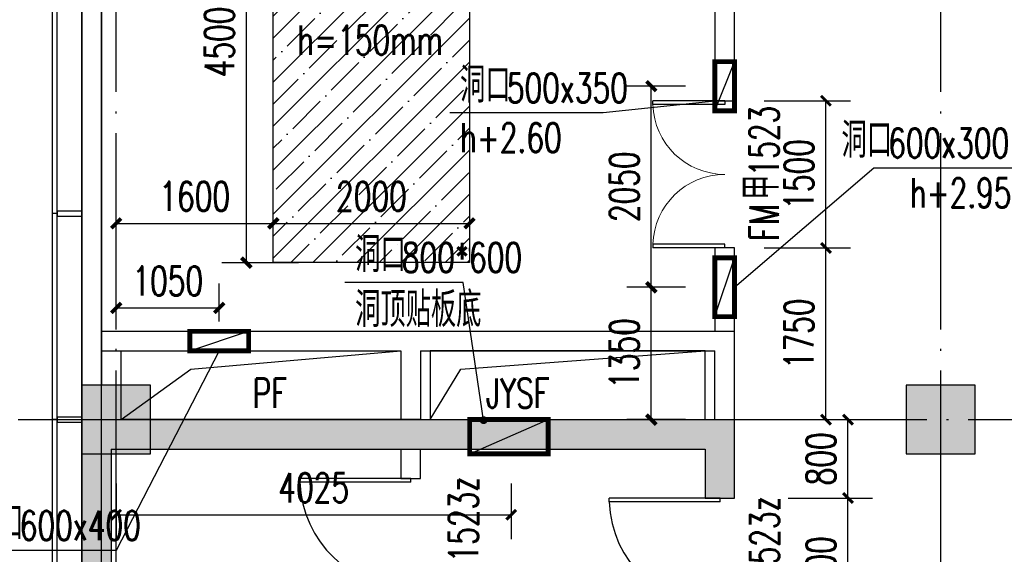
# Model space of a CAD drawing. Extents: x 797781 to 1255204, y 21234 to 1024248.
# Tile 510 of 656: x 895525 to 905556, y 577189 to 582639. Entities that reach past the tile are written whole.
import ezdxf

# ---------------------------------------------------------------- set-up
doc = ezdxf.new("R2010")
doc.units = 0
doc.header["$LTSCALE"] = 1000
doc.header["$MEASUREMENT"] = 0
doc.linetypes.add('230303生产综合楼-平面图_t8$0$DOTE', pattern=[2.42, 2, -0.2, 0.02, -0.2])
for name, color, linetype in [('230303生产综合楼-平面图_t8$0$3T_WOOD', 21, 'Continuous'), ('230303生产综合楼-平面图_t8$0$COLUMN', 40, 'Continuous'), ('230303生产综合楼-平面图_t8$0$CURTWALL', 4, 'Continuous'), ('230303生产综合楼-平面图_t8$0$DIM_LEAD', 3, 'Continuous'), ('230303生产综合楼-平面图_t8$0$DOOR_FIRE', 4, 'Continuous'), ('230303生产综合楼-平面图_t8$0$DOOR_FIRE_TEXT', 7, 'Continuous'), ('230303生产综合楼-平面图_t8$0$DOTE', 1, '230303生产综合楼-平面图_t8$0$DOTE'), ('230303生产综合楼-平面图_t8$0$PUB_DIM', 3, 'Continuous'), ('230303生产综合楼-平面图_t8$0$PUB_HATCH', 8, 'Continuous'), ('230303生产综合楼-平面图_t8$0$PUB_TEXT', 7, 'Continuous'), ('230303生产综合楼-平面图_t8$0$STAIR', 2, 'Continuous'), ('230303生产综合楼-平面图_t8$0$WALL', 40, 'Continuous'), ('230303生产综合楼-平面图_t8$0$条件', 7, 'Continuous'), ('230303生产综合楼-平面图_t8$0$板洞', 6, 'Continuous'), ('230303生产综合楼-平面图_t8$0$水管', 4, 'Continuous'), ('A-暖通提建筑洞口', 1, 'Continuous'), ('DIM_LEAD', 3, 'Continuous'), ('DUCT-新风设备标注', 3, 'Continuous'), ('PUB_DIM', 3, 'Continuous'), ('PUB_HATCH', 8, 'Continuous'), ('PUB_TEXT', 7, 'Continuous')]:
    doc.layers.add(name, color=color, linetype=linetype)
doc.styles.add('230303生产综合楼-平面图_t8$0$_TCH_DIM', font='SIMPLEX', dxfattribs={"bigfont": 'GBCBIG'})
doc.styles.add('230303生产综合楼-平面图_T8$0$_TCH_DIM_T3', font='SIMPLEX', dxfattribs={"width": 0.705882, "bigfont": 'GBCBIG'})
doc.styles.add('230303生产综合楼-平面图_t8$0$_TCH_WINDOW', font='SIMPLEX', dxfattribs={"height": 3.5, "bigfont": 'GBCBIG'})
doc.styles.add('_TCH_DIM', font='SIMPLEX', dxfattribs={"bigfont": 'GBCBIG'})
doc.styles.add('_TCH_DIM_T3', font='SIMPLEX', dxfattribs={"width": 0.705882, "bigfont": 'GBCBIG'})
doc.dimstyles.new('230303生产综合楼-平面图_T8$0$_TCH_ARCH&&100', dxfattribs={"dimtxt": 297.5, "dimasz": 100, "dimexe": 250, "dimexo": 300, "dimgap": 126.25, "dimtad": 1, "dimdec": 0, "dimzin": 0, "dimdsep": 46, "dimtxsty": '230303生产综合楼-平面图_T8$0$_TCH_DIM_T3', "dimblk": '230303生产综合楼-平面图_t8$0$_ArchTick', "dimcen": 0.09, "dimclrt": 7, "dimazin": 2, "dimtfac": 1, "dimtdec": 0, "dimtix": 1, "dimtmove": 2, "dimatfit": 3, "dimfxl": 1, "dimtolj": 1, "dimtzin": 0, "dimarcsym": 0})
doc.dimstyles.new('_TCH_ARCH&&100', dxfattribs={"dimtxt": 297.5, "dimasz": 100, "dimexe": 250, "dimexo": 300, "dimgap": 126.25, "dimtad": 1, "dimdec": 0, "dimzin": 0, "dimdsep": 46, "dimtxsty": '_TCH_DIM_T3', "dimblk": 'ARCHTICK', "dimcen": 0.09, "dimclrt": 7, "dimazin": 2, "dimtfac": 1, "dimtdec": 0, "dimtix": 1, "dimtmove": 2, "dimatfit": 3, "dimfxl": 1, "dimtolj": 1, "dimtzin": 0, "dimarcsym": 0})

# ---------------------------------------------------------------- blocks, each defined once
blk = doc.blocks.new('_ArchTick')
at = {"color": 0, "linetype": 'ByBlock', "const_width": 0.4}
blk.add_lwpolyline([(-0.5, -0.5), (0.5, 0.5)], dxfattribs=at)
blk = doc.blocks.new('*D6589')
at = {"layer": 'Defpoints', "color": 0, "transparency": 16777216}
for p in [(659159, 570018), (658109, 569580), (659159, 569580)]:
    blk.add_point(p, dxfattribs=at)
at = {"layer": 'PUB_DIM', "color": 0, "lineweight": -2, "transparency": 16777216}
for p, q in [((658109, 569880), (658109, 570268)), ((659159, 569880), (659159, 570268)), ((658109, 570018), (659159, 570018))]:
    blk.add_line(p, q, dxfattribs=at)
at = {"layer": 'PUB_DIM', "color": 0, "lineweight": -2, "transparency": 16777216, "xscale": 100, "yscale": 100, "zscale": 100, "rotation": 180}
blk.add_blockref('_ArchTick', (658109, 570018), dxfattribs=at)
at = {"layer": 'PUB_DIM', "color": 0, "lineweight": -2, "transparency": 16777216, "xscale": 100, "yscale": 100, "zscale": 100}
blk.add_blockref('_ArchTick', (659159, 570018), dxfattribs=at)
at = {"layer": 'PUB_DIM', "color": 7, "transparency": 16777216, "insert": (658634, 570293), "char_height": 297.5, "attachment_point": 5, "style": '_TCH_DIM_T3'}
blk.add_mtext('\\A1;1050', dxfattribs=at)
blk = doc.blocks.new('*D6592')
at = {"layer": 'Defpoints', "color": 0, "transparency": 16777216}
for p in [(663561, 570229), (664209, 570229), (664209, 568880)]:
    blk.add_point(p, dxfattribs=at)
at = {"layer": 'PUB_DIM', "color": 0, "lineweight": -2, "transparency": 16777216}
for p, q in [((663909, 570229), (663311, 570229)), ((663561, 568880), (663561, 570229)), ((663909, 568880), (663311, 568880))]:
    blk.add_line(p, q, dxfattribs=at)
at = {"layer": 'PUB_DIM', "color": 0, "lineweight": -2, "transparency": 16777216, "xscale": 100, "yscale": 100, "zscale": 100}
for p, rotation in [((663561, 570229), 90), ((663561, 568880), 270)]:
    blk.add_blockref('_ArchTick', p, dxfattribs=dict(at, rotation=rotation))
at = {"layer": 'PUB_DIM', "color": 7, "transparency": 16777216, "insert": (663286, 569554), "char_height": 297.5, "attachment_point": 5, "rotation": 90, "style": '_TCH_DIM_T3'}
blk.add_mtext('\\A1;1350', dxfattribs=at)
blk = doc.blocks.new('*D6593')
at = {"layer": 'Defpoints', "color": 0, "transparency": 16777216}
for p in [(663561, 572279), (664209, 572279), (664209, 570229)]:
    blk.add_point(p, dxfattribs=at)
at = {"layer": 'PUB_DIM', "color": 0, "lineweight": -2, "transparency": 16777216}
for p, q in [((663909, 572279), (663311, 572279)), ((663561, 570229), (663561, 572279)), ((663909, 570229), (663311, 570229))]:
    blk.add_line(p, q, dxfattribs=at)
at = {"layer": 'PUB_DIM', "color": 0, "lineweight": -2, "transparency": 16777216, "xscale": 100, "yscale": 100, "zscale": 100}
for p, rotation in [((663561, 572279), 90), ((663561, 570229), 270)]:
    blk.add_blockref('_ArchTick', p, dxfattribs=dict(at, rotation=rotation))
at = {"layer": 'PUB_DIM', "color": 7, "transparency": 16777216, "insert": (663286, 571254), "char_height": 297.5, "attachment_point": 5, "rotation": 90, "style": '_TCH_DIM_T3'}
blk.add_mtext('\\A1;2050', dxfattribs=at)
blk = doc.blocks.new('230303生产综合楼-平面图_t8$0$6WLGJ')
at = {"layer": '230303生产综合楼-平面图_t8$0$3T_WOOD'}
for points in [[(1012941, 380487), (1012891, 380487)], [(1012941, 378387), (1012891, 378387)], [(1012941, 378387), (1012891, 378387)]]:
    blk.add_lwpolyline(points, dxfattribs=at)
for points in [[(1012941, 380512), (1012941, 380462), (1013191, 380462), (1013191, 380512)], [(1012941, 378412), (1012941, 378362), (1013191, 378362), (1013191, 378412)]]:
    blk.add_lwpolyline(points, close=True, dxfattribs=at)
blk = doc.blocks.new('230303生产综合楼-平面图_t8$0$$DorLib2D$00000225')
at = {"color": 0}
for p, q in [((0.475, -0.0014), (0.475, 0.7521)), ((0.475, 0.7521), (0.5, 0.7521)), ((0.5, -0.0014), (0.5, 0.7521)), ((-0.5, 0), (-0.5, 0.252)), ((-0.475, 0.252), (-0.5, 0.252)), ((-0.475, 0), (-0.475, 0.252)), ((-0.475, 0), (-0.5, 0)), ((0.475, -0.0014), (0.5, -0.0014))]:
    blk.add_line(p, q, dxfattribs=at)
for centre, radius, start, end in [((0.5046, -0.0019), 0.7546, 92.24927, 179.72377), ((-0.5008, 0.0026), 0.2508, 359.78987, 84.09744)]:
    blk.add_arc(centre, radius, start, end, dxfattribs=at)
blk = doc.blocks.new('230303生产综合楼-平面图_t8$0$_ArchTick')
at = {"color": 0, "linetype": 'ByBlock', "const_width": 0.3}
blk.add_lwpolyline([(-0.5, -0.5), (0.5, 0.5)], dxfattribs=at)
blk = doc.blocks.new('*D6264')
at = {"layer": '230303生产综合楼-平面图_t8$0$PUB_DIM', "color": 0, "lineweight": -2, "transparency": 16777216}
for p, q in [((729893, 280068), (730754, 280068)), ((730504, 278568), (730504, 280068)), ((729893, 278568), (730754, 278568))]:
    blk.add_line(p, q, dxfattribs=at)
at = {"layer": 'Defpoints', "color": 0, "transparency": 16777216}
for p in [(729593, 280068), (730504, 280068), (729593, 278568)]:
    blk.add_point(p, dxfattribs=at)
at = {"layer": '230303生产综合楼-平面图_t8$0$PUB_DIM', "color": 0, "lineweight": -2, "transparency": 16777216, "xscale": 100, "yscale": 100, "zscale": 100}
for p, rotation in [((730504, 280068), 90), ((730504, 278568), 270)]:
    blk.add_blockref('230303生产综合楼-平面图_t8$0$_ArchTick', p, dxfattribs=dict(at, rotation=rotation))
at = {"layer": '230303生产综合楼-平面图_t8$0$PUB_DIM', "color": 7, "transparency": 16777216, "insert": (730229, 279318), "char_height": 297.5, "attachment_point": 5, "rotation": 90, "style": '230303生产综合楼-平面图_T8$0$_TCH_DIM_T3'}
blk.add_mtext('\\A1;1500', dxfattribs=at)
blk = doc.blocks.new('*D6265')
at = {"layer": '230303生产综合楼-平面图_t8$0$PUB_DIM', "color": 0, "lineweight": -2, "transparency": 16777216}
for p, q in [((729893, 280868), (730754, 280868)), ((730504, 280068), (730504, 280868)), ((729893, 280068), (730754, 280068))]:
    blk.add_line(p, q, dxfattribs=at)
at = {"layer": 'Defpoints', "color": 0, "transparency": 16777216}
for p in [(729593, 280868), (730504, 280868), (729593, 280068)]:
    blk.add_point(p, dxfattribs=at)
at = {"layer": '230303生产综合楼-平面图_t8$0$PUB_DIM', "color": 0, "lineweight": -2, "transparency": 16777216, "xscale": 100, "yscale": 100, "zscale": 100}
for p, rotation in [((730504, 280868), 90), ((730504, 280068), 270)]:
    blk.add_blockref('230303生产综合楼-平面图_t8$0$_ArchTick', p, dxfattribs=dict(at, rotation=rotation))
at = {"layer": '230303生产综合楼-平面图_t8$0$PUB_DIM', "color": 7, "transparency": 16777216, "insert": (730229, 280468), "char_height": 297.5, "attachment_point": 5, "rotation": 90, "style": '230303生产综合楼-平面图_T8$0$_TCH_DIM_T3'}
blk.add_mtext('\\A1;800', dxfattribs=at)
blk = doc.blocks.new('*D6268')
at = {"layer": '230303生产综合楼-平面图_t8$0$PUB_DIM', "color": 0, "lineweight": -2, "transparency": 16777216}
for p, q in [((723048, 280218), (723048, 279648)), ((727073, 280218), (727073, 279648)), ((723048, 279898), (727073, 279898))]:
    blk.add_line(p, q, dxfattribs=at)
at = {"layer": 'Defpoints', "color": 0, "transparency": 16777216}
for p in [(723048, 280518), (727073, 280518), (727073, 279898)]:
    blk.add_point(p, dxfattribs=at)
at = {"layer": '230303生产综合楼-平面图_t8$0$PUB_DIM', "color": 0, "lineweight": -2, "transparency": 16777216, "xscale": 100, "yscale": 100, "zscale": 100}
for p, rotation in [((723048, 279898), 179.9996563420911), ((727073, 279898), 359.9996563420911)]:
    blk.add_blockref('230303生产综合楼-平面图_t8$0$_ArchTick', p, dxfattribs=dict(at, rotation=rotation))
at = {"layer": '230303生产综合楼-平面图_t8$0$PUB_DIM', "color": 7, "transparency": 16777216, "insert": (725061, 280173), "char_height": 297.5, "attachment_point": 5, "rotation": 359.9997, "style": '230303生产综合楼-平面图_T8$0$_TCH_DIM_T3'}
blk.add_mtext('\\A1;4025', dxfattribs=at)
blk = doc.blocks.new('*D2988')
at = {"layer": 'Defpoints', "color": 0, "transparency": 16777216}
for p in [(897835, 584662), (898667, 584662), (898667, 580162)]:
    blk.add_point(p, dxfattribs=at)
at = {"layer": 'PUB_DIM', "color": 0, "lineweight": -2, "transparency": 16777216}
for p, q in [((898367, 584662), (897585, 584662)), ((897835, 580162), (897835, 584662)), ((898367, 580162), (897585, 580162))]:
    blk.add_line(p, q, dxfattribs=at)
at = {"layer": 'PUB_DIM', "color": 0, "lineweight": -2, "transparency": 16777216, "xscale": 100, "yscale": 100, "zscale": 100}
for p, rotation in [((897835, 584662), 90), ((897835, 580162), 270)]:
    blk.add_blockref('_ArchTick', p, dxfattribs=dict(at, rotation=rotation))
at = {"layer": 'PUB_DIM', "color": 7, "transparency": 16777216, "insert": (897560, 582412), "char_height": 297.5, "attachment_point": 5, "rotation": 90, "style": '_TCH_DIM_T3'}
blk.add_mtext('\\A1;4500', dxfattribs=at)
blk = doc.blocks.new('*D2990')
at = {"layer": 'Defpoints', "color": 0, "transparency": 16777216}
for p in [(896508, 580580), (898108, 580580), (898108, 580563)]:
    blk.add_point(p, dxfattribs=at)
at = {"layer": 'PUB_DIM', "color": 0, "lineweight": -2, "transparency": 16777216}
for p, q in [((896508, 580563), (898108, 580563)), ((896508, 580280), (896508, 580313)), ((898108, 580280), (898108, 580313))]:
    blk.add_line(p, q, dxfattribs=at)
at = {"layer": 'PUB_DIM', "color": 0, "lineweight": -2, "transparency": 16777216, "xscale": 100, "yscale": 100, "zscale": 100, "rotation": 180}
blk.add_blockref('_ArchTick', (896508, 580563), dxfattribs=at)
at = {"layer": 'PUB_DIM', "color": 0, "lineweight": -2, "transparency": 16777216, "xscale": 100, "yscale": 100, "zscale": 100}
blk.add_blockref('_ArchTick', (898108, 580563), dxfattribs=at)
at = {"layer": 'PUB_DIM', "color": 7, "transparency": 16777216, "insert": (897308, 580838), "char_height": 297.5, "attachment_point": 5, "style": '_TCH_DIM_T3'}
blk.add_mtext('\\A1;1600', dxfattribs=at)
blk = doc.blocks.new('*D2991')
at = {"layer": 'Defpoints', "color": 0, "transparency": 16777216}
for p in [(898108, 580580), (900108, 580580), (900108, 580563)]:
    blk.add_point(p, dxfattribs=at)
at = {"layer": 'PUB_DIM', "color": 0, "lineweight": -2, "transparency": 16777216}
for p, q in [((898108, 580563), (900108, 580563)), ((898108, 580280), (898108, 580313)), ((900108, 580280), (900108, 580313))]:
    blk.add_line(p, q, dxfattribs=at)
at = {"layer": 'PUB_DIM', "color": 0, "lineweight": -2, "transparency": 16777216, "xscale": 100, "yscale": 100, "zscale": 100, "rotation": 180}
blk.add_blockref('_ArchTick', (898108, 580563), dxfattribs=at)
at = {"layer": 'PUB_DIM', "color": 0, "lineweight": -2, "transparency": 16777216, "xscale": 100, "yscale": 100, "zscale": 100}
blk.add_blockref('_ArchTick', (900108, 580563), dxfattribs=at)
at = {"layer": 'PUB_DIM', "color": 7, "transparency": 16777216, "insert": (899108, 580838), "char_height": 297.5, "attachment_point": 5, "style": '_TCH_DIM_T3'}
blk.add_mtext('\\A1;2000', dxfattribs=at)
blk = doc.blocks.new('*D5113')
at = {"layer": '230303生产综合楼-平面图_t8$0$PUB_DIM', "color": 0, "lineweight": -2, "transparency": 16777216}
for p, q in [((903108, 581812), (903989, 581812)), ((903739, 580312), (903739, 581812)), ((903108, 580312), (903989, 580312))]:
    blk.add_line(p, q, dxfattribs=at)
at = {"layer": 'Defpoints', "color": 0, "transparency": 16777216}
for p in [(902808, 581812), (903739, 581812), (902808, 580312)]:
    blk.add_point(p, dxfattribs=at)
at = {"layer": '230303生产综合楼-平面图_t8$0$PUB_DIM', "color": 0, "lineweight": -2, "transparency": 16777216, "xscale": 100, "yscale": 100, "zscale": 100}
for p, rotation in [((903739, 581812), 90), ((903739, 580312), 270)]:
    blk.add_blockref('230303生产综合楼-平面图_t8$0$_ArchTick', p, dxfattribs=dict(at, rotation=rotation))
at = {"layer": '230303生产综合楼-平面图_t8$0$PUB_DIM', "color": 7, "transparency": 16777216, "insert": (903464, 581062), "char_height": 297.5, "attachment_point": 5, "rotation": 90, "style": '230303生产综合楼-平面图_T8$0$_TCH_DIM_T3'}
blk.add_mtext('\\A1;1500', dxfattribs=at)
blk = doc.blocks.new('*D5114')
at = {"layer": '230303生产综合楼-平面图_t8$0$PUB_DIM', "color": 0, "lineweight": -2, "transparency": 16777216}
for p, q in [((903108, 580312), (903989, 580312)), ((903739, 578562), (903739, 580312)), ((903108, 578562), (903989, 578562))]:
    blk.add_line(p, q, dxfattribs=at)
at = {"layer": 'Defpoints', "color": 0, "transparency": 16777216}
for p in [(902808, 580312), (903739, 580312), (902808, 578562)]:
    blk.add_point(p, dxfattribs=at)
at = {"layer": '230303生产综合楼-平面图_t8$0$PUB_DIM', "color": 0, "lineweight": -2, "transparency": 16777216, "xscale": 100, "yscale": 100, "zscale": 100}
for p, rotation in [((903739, 580312), 90), ((903739, 578562), 270)]:
    blk.add_blockref('230303生产综合楼-平面图_t8$0$_ArchTick', p, dxfattribs=dict(at, rotation=rotation))
at = {"layer": '230303生产综合楼-平面图_t8$0$PUB_DIM', "color": 7, "transparency": 16777216, "insert": (903464, 579437), "char_height": 297.5, "attachment_point": 5, "rotation": 90, "style": '230303生产综合楼-平面图_T8$0$_TCH_DIM_T3'}
blk.add_mtext('\\A1;1750', dxfattribs=at)
blk = doc.blocks.new('230303生产综合楼-平面图_t8$0$$DorLib2D$00000002')
for p, q in [((-0.5, 0), (-0.5, 0.4875)), ((-0.475, 0.4875), (-0.5, 0.4875)), ((-0.475, 0), (-0.475, 0.4875)), ((0.475, 0), (0.475, 0.4875)), ((0.475, 0.4875), (0.5, 0.4875)), ((0.5, 0), (0.5, 0.4875)), ((-0.5, 0), (-0.475, 0)), ((0.5, 0), (0.475, 0))]:
    blk.add_line(p, q)
at = {"lineweight": 13}
for centre, start, end in [((-0.4875, 0), 0, 88.53072), ((0.4875, 0), 91.46928, 180)]:
    blk.add_arc(centre, 0.4875, start, end, dxfattribs=at)
blk = doc.blocks.new('_FZH')
blk.add_lwpolyline([(-0.5, -0.5), (0.5, -0.5), (0.5, 0.5), (-0.5, 0.5)], close=True)
at = {"layer": 'PUB_HATCH'}
blk.add_solid([(-0.5, -0.5), (0.5, -0.5), (-0.5, 0.5), (0.5, 0.5)], dxfattribs=at)
blk = doc.blocks.new('6-9FND69')
at = {"layer": 'A-暖通提建筑洞口', "const_width": 50}
for points in [[(664409, 572528.7), (664409, 572028.7), (664209, 572028.7), (664209, 572528.7)], [(664409, 570529.2), (664409, 569929.2), (664209, 569929.2), (664209, 570529.2)], [(658858.6, 569779.7), (659458.6, 569779.7), (659458.6, 569579.7), (658858.6, 569579.7)]]:
    blk.add_lwpolyline(points, close=True, dxfattribs=at)
at = {"layer": 'A-暖通提建筑洞口'}
for points in [[(664209, 572028.7), (664409, 572528.7)], [(664209, 569929.2), (664409, 570529.2)], [(658858.6, 569579.7), (659458.6, 569779.7)]]:
    blk.add_lwpolyline(points, dxfattribs=at)
at = {"layer": 'DIM_LEAD'}
for p, q in [((664209, 572127.4), (663071.2, 572007.4)), ((663071.2, 572007.4), (661507.8, 572007.4)), ((664409, 570229.2), (665826.3, 571445.1)), ((664409, 570229.2), (665826.3, 571445.1)), ((665826.3, 571445.1), (667389.8, 571445.1)), ((659158.6, 569579.7), (658109, 567546)), ((658109, 567546), (656545.6, 567546))]:
    blk.add_line(p, q, dxfattribs=at)
at = {"layer": 'PUB_TEXT', "style": '_TCH_DIM'}
for p in [(661612.8, 572112.4), (665498.2, 571550.1), (656650.6, 567651)]:
    blk.add_text('洞口', height=357.45, dxfattribs=at).set_placement(p)
at = {"layer": 'PUB_TEXT', "style": '_TCH_DIM', "width": 0.705882}
for s, p in [('500x350', (662089.4, 572112.4)), ('h+2.60', (661612.8, 571604.9)), ('600x300', (665974.8, 571550.1)), ('h+2.95', (666194.8, 571042.6)), ('600x400', (657127.2, 567651))]:
    blk.add_text(s, height=297.5, dxfattribs=at).set_placement(p)
at = {"layer": 'PUB_DIM'}
for p1, p2, distance, picture, middle in [((664208.9944, 570229.1658), (664208.9944, 572278.7498), 647.5262, '*D6593', (663286.4682, 571253.9578)), ((658109, 569579.7), (659158.6, 569579.7), 438, '*D6589', (658633.8, 570292.7)), ((664208.9944, 568879.661), (664208.9944, 570229.1658), 647.5262, '*D6592', (663286.4682, 569554.4134))]:
    dim = blk.add_aligned_dim(p1=p1, p2=p2, distance=distance, dimstyle='_TCH_ARCH&&100', dxfattribs=at)
    dim.commit()
    dim.dimension.update_dxf_attribs({"geometry": picture, "text_midpoint": middle})
blk = doc.blocks.new('230303生产综合楼-平面图_t8$0$HXT-2')
at = {"layer": '230303生产综合楼-平面图_t8$0$PUB_HATCH'}
for points in [[(722698.3, 280867.9), (722998.3, 280567.9), (726048.3, 280567.9), (726048.3, 280867.9)], [(722998.3, 280567.9), (722698.3, 280867.9), (722698.3, 278767.9), (722998.3, 278767.9)], [(726048.3, 280867.9), (726048.3, 280567.9), (729048.3, 280567.9), (729348.3, 280867.9)], [(729048.3, 280567.9), (729048.3, 280067.9), (729348.3, 280067.9), (729348.3, 280867.9)]]:
    blk.add_hatch(color=256, dxfattribs=at).paths.add_polyline_path(points)
at = {"layer": '230303生产综合楼-平面图_t8$0$DIM_LEAD'}
for p, q in [((726583.3, 282267.1), (725378, 282267.1)), ((726792, 280862), (726583.3, 282267.1))]:
    blk.add_line(p, q, dxfattribs=at)
at = {"layer": '230303生产综合楼-平面图_t8$0$DIM_LEAD', "const_width": 40}
blk.add_lwpolyline([(726795, 280842.2, 1), (726789.1, 280881.7, 1)], format="xyb", close=True, dxfattribs=at)
at = {"layer": '230303生产综合楼-平面图_t8$0$STAIR'}
blk.add_line((723048.3, 272817.9), (723048.3, 280517.9), dxfattribs=at)
at = {"layer": '230303生产综合楼-平面图_t8$0$WALL'}
for p, q in [((722898.3, 281767.9), (726048.3, 281767.9)), ((722898.3, 281767.9), (722898.3, 281567.9)), ((726048.3, 281767.9), (729348.3, 281767.9)), ((729348.3, 280867.9), (729348.3, 281767.9)), ((722898.3, 281567.9), (725948.3, 281567.9)), ((725948.3, 281567.9), (725948.3, 280867.9)), ((726148.3, 281567.9), (726148.3, 280867.9)), ((726148.3, 281567.9), (729148.3, 281567.9)), ((729148.3, 280867.9), (729148.3, 281567.9)), ((722698.3, 280867.9), (726048.3, 280867.9)), ((722698.3, 280867.9), (722698.3, 278767.9)), ((726148.3, 280867.9), (725948.3, 280867.9)), ((726048.3, 280867.9), (729348.3, 280867.9)), ((729348.3, 280067.9), (729348.3, 280867.9)), ((722998.3, 280567.9), (726048.3, 280567.9)), ((722998.3, 280567.9), (722998.3, 278767.9)), ((725948.3, 280567.9), (725948.3, 280267.9)), ((726048.3, 280567.9), (729048.3, 280567.9)), ((726148.3, 280267.9), (726148.3, 280567.9)), ((729048.3, 280567.9), (729048.3, 280067.9)), ((725948.3, 280267.9), (726148.3, 280267.9)), ((729048.3, 280067.9), (729348.3, 280067.9))]:
    blk.add_line(p, q, dxfattribs=at)
at = {"layer": '230303生产综合楼-平面图_t8$0$条件', "color": 1, "const_width": 50, "elevation": 3050}
blk.add_lwpolyline([(726650, 280517.9), (726650, 280867.9), (727450, 280867.9), (727450, 280517.9), (726650, 280517.9)], dxfattribs=at)
at = {"layer": '230303生产综合楼-平面图_t8$0$条件', "color": 1, "elevation": 3050}
blk.add_lwpolyline([(726650, 280517.9), (727450, 280867.9)], dxfattribs=at)
at = {"layer": '230303生产综合楼-平面图_t8$0$板洞'}
for points in [[(723098.3, 280867.9), (723810.6, 281380.6), (725948.3, 281567.9)], [(726248.3, 280867.9), (726560.6, 281380.6), (729048.3, 281567.9)]]:
    blk.add_lwpolyline(points, dxfattribs=at)
for points in [[(723098.3, 281567.9), (725948.3, 281567.9), (725948.3, 280867.9), (723098.3, 280867.9)], [(726248.3, 280867.9), (729048.3, 280867.9), (729048.3, 281567.9), (726248.3, 281567.9)]]:
    blk.add_lwpolyline(points, close=True, dxfattribs=at)
at = {"layer": '230303生产综合楼-平面图_t8$0$DOOR_FIRE', "xscale": -1500, "yscale": -1500}
for p, zscale, rotation in [((726048.3, 279517.9), 200, 269.9999999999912), ((729198.3, 279317.9), 300, 270.0000000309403)]:
    blk.add_blockref('230303生产综合楼-平面图_t8$0$$DorLib2D$00000225', p, dxfattribs=dict(at, zscale=zscale, rotation=rotation))
at = {"layer": '230303生产综合楼-平面图_t8$0$DOOR_FIRE_TEXT', "style": '230303生产综合楼-平面图_t8$0$_TCH_WINDOW', "width": 0.705882}
for p in [(726735.8, 279412), (729803.2, 279212)]:
    blk.add_text('1523z', height=297.5, rotation=90, dxfattribs=at).set_placement(p)
at = {"layer": '230303生产综合楼-平面图_t8$0$DOOR_FIRE_TEXT', "style": '230303生产综合楼-平面图_t8$0$_TCH_WINDOW'}
blk.add_text('乙', height=357.4, rotation=90, dxfattribs=at).set_placement((726735.8, 279173.7))
at = {"layer": '230303生产综合楼-平面图_t8$0$PUB_TEXT', "style": '230303生产综合楼-平面图_t8$0$_TCH_DIM'}
for s, p in [('洞口', (725483, 282372.1)), ('洞顶贴板底', (725483, 281812.1))]:
    blk.add_text(s, height=357.45, dxfattribs=at).set_placement(p)
at = {"layer": '230303生产综合楼-平面图_t8$0$PUB_TEXT', "style": '230303生产综合楼-平面图_t8$0$_TCH_DIM', "width": 0.705882}
for s, p in [('800*600', (725959.6, 282372.1)), ('PF', (724439.8, 280988.9)), ('JYSF', (726816.6, 280988.9))]:
    blk.add_text(s, height=297.5, dxfattribs=at).set_placement(p)
at = {"layer": '230303生产综合楼-平面图_t8$0$PUB_DIM'}
for p1, p2, distance, picture, middle in [((729593.1, 280067.9), (729593.1, 280867.9), -911.3, '*D6265', (730229.4, 280467.9)), ((723048.3, 280517.9), (727073, 280517.9), -619.5, '*D6268', (725060.7, 280173.3)), ((729593.1, 278567.9), (729593.1, 280067.9), -911.3, '*D6264', (730229.4, 279317.9))]:
    dim = blk.add_aligned_dim(p1=p1, p2=p2, distance=distance, dimstyle='230303生产综合楼-平面图_T8$0$_TCH_ARCH&&100', dxfattribs=at)
    dim.commit()
    dim.dimension.update_dxf_attribs({"geometry": picture, "text_midpoint": middle})

msp = doc.modelspace()

# ---------------------------------------------------------------- hatches: boundary and pattern name
at = {"layer": 'PUB_HATCH'}
h = msp.add_hatch(dxfattribs=at)
h.set_pattern_fill('ANSI35', color=256, scale=100)
h.set_pattern_definition([(45, (0, 0), (-224.5064, 224.5064), []), (45, (224.5, 0), (-224.5064, 224.5064), [396.875, -79.375, 0, -79.375])])
h.paths.add_polyline_path([(898108, 584662.2), (900108, 584662.2), (900108, 580162.2), (898108, 580162.2)])

# ---------------------------------------------------------------- linework, layer by layer
at = {"layer": '230303生产综合楼-平面图_t8$0$CURTWALL'}
for points in [[(895858, 590262.2), (963708, 590262.2), (989558, 587582.3), (989558, 566862.2), (895858, 566862.2)], [(895908, 590212.2), (963705.4, 590212.2), (989508, 587537.2), (989508, 566912.2), (895908, 566912.2)], [(896158, 589962.2), (963692.5, 589962.2), (989258, 587311.8), (989258, 567162.2), (896158, 567162.2)]]:
    msp.add_lwpolyline(points, close=True, dxfattribs=at)
at = {"layer": '230303生产综合楼-平面图_t8$0$DOTE'}
for p, q in [((896508, 564962.2), (896508, 592962.2)), ((904908, 564962.2), (904908, 592962.2)), ((895508, 578562.2), (989908, 578562.2))]:
    msp.add_line(p, q, dxfattribs=at)
at = {"layer": '230303生产综合楼-平面图_t8$0$PUB_HATCH', "color": 8}
msp.add_lwpolyline([(896358, 576462.2), (896358, 589762.2), (963682.2, 589762.2), (989058, 587131.4), (989058, 567362.2), (896358, 567362.2), (896358, 573462.2)], dxfattribs=at)
at = {"layer": '230303生产综合楼-平面图_t8$0$WALL'}
for p, q in [((896158, 586612.2), (896158, 578912.2)), ((896358, 586612.2), (896358, 578912.2)), ((902808, 581812.2), (902808, 583862.2)), ((902608, 583762.2), (902608, 581812.2)), ((902608, 581812.2), (902808, 581812.2)), ((902808, 580312.2), (902608, 580312.2)), ((902608, 580312.2), (902608, 579462.2)), ((902808, 579462.2), (902808, 580312.2)), ((902608, 579462.2), (902808, 579462.2)), ((896508, 578562.2), (896508, 578562.2)), ((896508, 578387.2), (896508, 578387.2)), ((896508, 578212.2), (896508, 578212.2))]:
    msp.add_line(p, q, dxfattribs=at)
at = {"layer": 'DUCT-新风设备标注'}
msp.add_lwpolyline([(898108, 584662.2), (900108, 584662.2), (900108, 580162.2), (898108, 580162.2)], close=True, dxfattribs=at)

# ---------------------------------------------------------------- block references
for name, p in [('230303生产综合楼-平面图_t8$0$6WLGJ', (-117033.3, 200175.3)), ('6-9FND69', (238399, 9682.5))]:
    msp.add_blockref(name, p)
at = {"layer": '230303生产综合楼-平面图_t8$0$COLUMN', "xscale": 700, "yscale": 700, "zscale": 700}
for p in [(896508, 578562.2), (904908, 578562.2)]:
    msp.add_blockref('_FZH', p, dxfattribs=at)
at = {"layer": '230303生产综合楼-平面图_t8$0$DOOR_FIRE', "xscale": 1500, "yscale": 1500, "zscale": 200, "rotation": 89.9999999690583}
msp.add_blockref('230303生产综合楼-平面图_t8$0$$DorLib2D$00000002', (902708, 581062.2), dxfattribs=at)
at = {"layer": '230303生产综合楼-平面图_t8$0$水管'}
msp.add_blockref('230303生产综合楼-平面图_t8$0$HXT-2', (173459.7, 297694.3), dxfattribs=at)

# ---------------------------------------------------------------- texts
at = {"layer": '230303生产综合楼-平面图_t8$0$DOOR_FIRE_TEXT', "style": '230303生产综合楼-平面图_t8$0$_TCH_WINDOW', "width": 0.705882}
for s, p in [('1523', (903258, 581041.3)), ('FM', (903258, 580383))]:
    msp.add_text(s, height=297.5, rotation=90, dxfattribs=at).set_placement(p)
at = {"layer": '230303生产综合楼-平面图_t8$0$DOOR_FIRE_TEXT', "style": '230303生产综合楼-平面图_t8$0$_TCH_WINDOW'}
msp.add_text('甲', height=357.4, rotation=90, dxfattribs=at).set_placement((903258, 580803))
at = {"layer": '230303生产综合楼-平面图_t8$0$PUB_TEXT', "style": '230303生产综合楼-平面图_t8$0$_TCH_DIM', "width": 0.705882}
msp.add_text('h=150mm', height=297.5, dxfattribs=at).set_placement((898354.3, 582282.2))

# ---------------------------------------------------------------- dimensions: what is measured, and where the dimension line sits
at = {"layer": '230303生产综合楼-平面图_t8$0$PUB_DIM'}
for p1, p2, picture, middle in [((902808, 580312.2), (902808, 581812.2), '*D5113', (903464.4, 581062.2)), ((902808, 578562.2), (902808, 580312.2), '*D5114', (903464.4, 579437.2))]:
    dim = msp.add_aligned_dim(p1=p1, p2=p2, distance=-931.4, dimstyle='230303生产综合楼-平面图_T8$0$_TCH_ARCH&&100', dxfattribs=at)
    dim.commit()
    dim.dimension.update_dxf_attribs({"geometry": picture, "text_midpoint": middle})
at = {"layer": 'PUB_DIM'}
for p1, p2, distance, picture, middle in [((898666.8, 580162.2), (898666.8, 584662.2), 832.1, '*D2988', (897559.7, 582412.2)), ((896508, 580579.9), (898108, 580579.9), -17.2, '*D2990', (897308, 580837.7)), ((898108, 580579.9), (900108, 580579.9), -17.2, '*D2991', (899108, 580837.7))]:
    dim = msp.add_aligned_dim(p1=p1, p2=p2, distance=distance, dimstyle='_TCH_ARCH&&100', dxfattribs=at)
    dim.commit()
    dim.dimension.update_dxf_attribs({"geometry": picture, "text_midpoint": middle})

doc.saveas('drawing.dxf')
